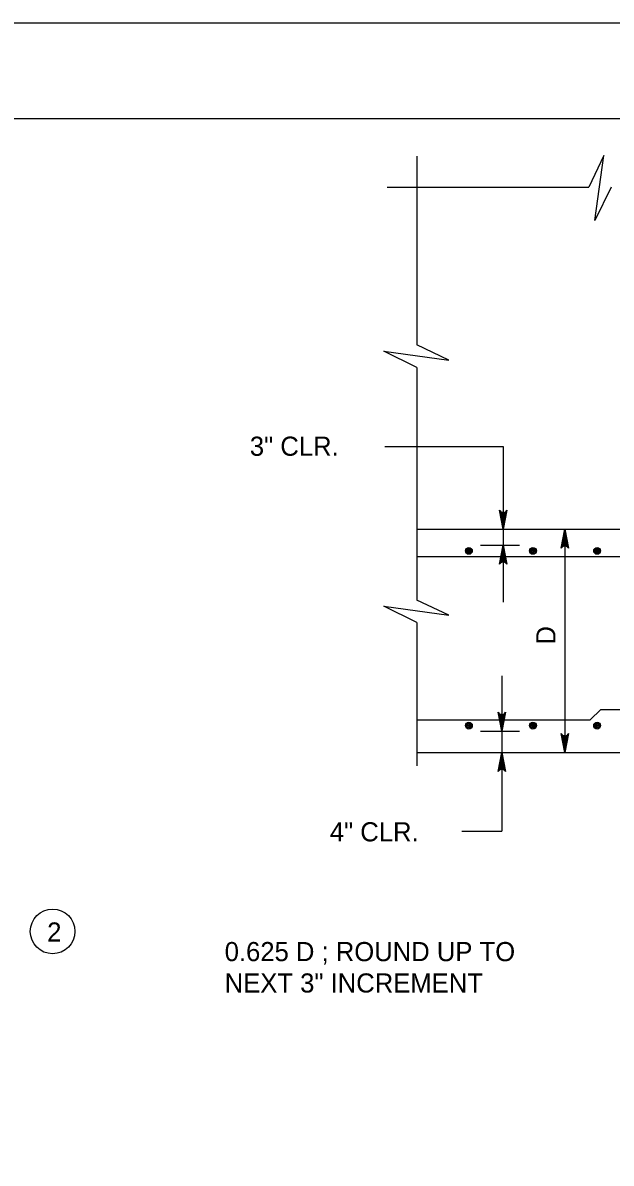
# Model space of a CAD drawing. Extents: x 646165 to 651486, y 296916 to 299292.
# Drawn here: x 651069.2 to 651161.3, y 299113.5 to 299292.2 of the extents above; entities that cross this region are included whole.
import ezdxf

# ---------------------------------------------------------------- set-up
doc = ezdxf.new("R2010")
doc.units = 0
for name, color, linetype in [('2', 7, 'Continuous'), ('51', 7, 'Continuous'), ('52', 7, 'Continuous'), ('53', 7, 'Continuous'), ('54', 7, 'Continuous'), ('PLT-BNDY', 7, 'Continuous')]:
    doc.layers.add(name, color=color, linetype=linetype)

msp = doc.modelspace()

# ---------------------------------------------------------------- linework, layer by layer
at = {"layer": '2'}
msp.add_line((650670.59, 299277.25), (651456.59, 299277.25), dxfattribs=at)
at = {"layer": '51'}
for p, q in [((651130.9, 299212.88), (651170.87, 299212.88)), ((651130.9, 299177.88), (651192.54, 299177.88))]:
    msp.add_line(p, q, dxfattribs=at)
at = {"layer": '52'}
for p, q in [((651130.9, 299271.33), (651130.9, 299241.76)), ((651126.23, 299266.48), (651157.78, 299266.48)), ((651130.9, 299238.24), (651130.9, 299201.79)), ((651125.84, 299225.84), (651144.4, 299225.84)), ((651144.4, 299225.84), (651144.4, 299201.47)), ((651154.04, 299212.88), (651154.04, 299177.88)), ((651140.85, 299210.38), (651146.97, 299210.38)), ((651130.9, 299198.27), (651130.9, 299175.81)), ((651144.18, 299189.92), (651144.18, 299165.55)), ((651140.85, 299181.22), (651146.97, 299181.22)), ((651137.91, 299165.55), (651144.18, 299165.55))]:
    msp.add_line(p, q, dxfattribs=at)
for points in [[(651161.3, 299266.48), (651158.76, 299261.29), (651160.14, 299271.44), (651157.78, 299266.48)], [(651130.9, 299238.24), (651125.72, 299240.78), (651135.87, 299239.4), (651130.9, 299241.76)], [(651144.4, 299212.88), (651143.84, 299215.87), (651143.92, 299215.75), (651144, 299215.64), (651144.1, 299215.58), (651144.2, 299215.52), (651144.3, 299215.5), (651144.4, 299215.48), (651144.5, 299215.5), (651144.6, 299215.52), (651144.7, 299215.58), (651144.8, 299215.64), (651144.88, 299215.75), (651144.96, 299215.87), (651144.4, 299212.88), (651144.88, 299215.75), (651144.8, 299215.64), (651144.4, 299212.88), (651144.7, 299215.58), (651144.6, 299215.52), (651144.4, 299212.88), (651144.5, 299215.5), (651144.4, 299215.48), (651144.4, 299212.88), (651144.3, 299215.5), (651144.2, 299215.52), (651144.4, 299212.88), (651144.1, 299215.58), (651144, 299215.64), (651144.4, 299212.88), (651143.92, 299215.75)], [(651154.04, 299212.88), (651154.6, 299209.9), (651154.52, 299210.02), (651154.44, 299210.13), (651154.34, 299210.19), (651154.24, 299210.25), (651154.14, 299210.27), (651154.04, 299210.28), (651153.94, 299210.27), (651153.84, 299210.25), (651153.74, 299210.19), (651153.64, 299210.13), (651153.56, 299210.02), (651153.48, 299209.9), (651154.04, 299212.88), (651153.56, 299210.02), (651153.64, 299210.13), (651154.04, 299212.88), (651153.74, 299210.19), (651153.84, 299210.25), (651154.04, 299212.88), (651153.94, 299210.27), (651154.04, 299210.28), (651154.04, 299212.88), (651154.14, 299210.27), (651154.24, 299210.25), (651154.04, 299212.88), (651154.34, 299210.19), (651154.44, 299210.13), (651154.04, 299212.88), (651154.52, 299210.02)], [(651144.4, 299210.38), (651144.96, 299207.4), (651144.88, 299207.52), (651144.8, 299207.63), (651144.7, 299207.69), (651144.6, 299207.75), (651144.5, 299207.77), (651144.4, 299207.78), (651144.3, 299207.77), (651144.2, 299207.75), (651144.1, 299207.69), (651144, 299207.63), (651143.92, 299207.52), (651143.84, 299207.4), (651144.4, 299210.38), (651143.92, 299207.52), (651144, 299207.63), (651144.4, 299210.38), (651144.1, 299207.69), (651144.2, 299207.75), (651144.4, 299210.38), (651144.3, 299207.77), (651144.4, 299207.78), (651144.4, 299210.38), (651144.5, 299207.77), (651144.6, 299207.75), (651144.4, 299210.38), (651144.7, 299207.69), (651144.8, 299207.63), (651144.4, 299210.38), (651144.88, 299207.52)], [(651130.9, 299198.27), (651125.72, 299200.81), (651135.87, 299199.43), (651130.9, 299201.79)], [(651144.18, 299181.22), (651143.62, 299184.2), (651143.7, 299184.08), (651143.78, 299183.97), (651143.88, 299183.91), (651143.98, 299183.85), (651144.08, 299183.83), (651144.18, 299183.82), (651144.28, 299183.83), (651144.38, 299183.85), (651144.48, 299183.91), (651144.58, 299183.97), (651144.66, 299184.08), (651144.74, 299184.2), (651144.18, 299181.22), (651144.66, 299184.08), (651144.58, 299183.97), (651144.18, 299181.22), (651144.48, 299183.91), (651144.38, 299183.85), (651144.18, 299181.22), (651144.28, 299183.83), (651144.18, 299183.82), (651144.18, 299181.22), (651144.08, 299183.83), (651143.98, 299183.85), (651144.18, 299181.22), (651143.88, 299183.91), (651143.78, 299183.97), (651144.18, 299181.22), (651143.7, 299184.08)], [(651154.04, 299177.88), (651153.48, 299180.86), (651153.56, 299180.75), (651153.64, 299180.63), (651153.74, 299180.58), (651153.84, 299180.52), (651153.94, 299180.5), (651154.04, 299180.48), (651154.14, 299180.5), (651154.24, 299180.52), (651154.34, 299180.58), (651154.44, 299180.63), (651154.52, 299180.75), (651154.6, 299180.86), (651154.04, 299177.88), (651154.52, 299180.75), (651154.44, 299180.63), (651154.04, 299177.88), (651154.34, 299180.58), (651154.24, 299180.52), (651154.04, 299177.88), (651154.14, 299180.5), (651154.04, 299180.48), (651154.04, 299177.88), (651153.94, 299180.5), (651153.84, 299180.52), (651154.04, 299177.88), (651153.74, 299180.58), (651153.64, 299180.63), (651154.04, 299177.88), (651153.56, 299180.75)], [(651144.18, 299177.88), (651144.74, 299174.9), (651144.66, 299175.01), (651144.58, 299175.13), (651144.48, 299175.19), (651144.38, 299175.25), (651144.28, 299175.27), (651144.18, 299175.28), (651144.08, 299175.27), (651143.98, 299175.25), (651143.88, 299175.19), (651143.78, 299175.13), (651143.7, 299175.01), (651143.62, 299174.9), (651144.18, 299177.88), (651143.7, 299175.01), (651143.78, 299175.13), (651144.18, 299177.88), (651143.88, 299175.19), (651143.98, 299175.25), (651144.18, 299177.88), (651144.08, 299175.27), (651144.18, 299175.28), (651144.18, 299177.88), (651144.28, 299175.27), (651144.38, 299175.25), (651144.18, 299177.88), (651144.48, 299175.19), (651144.58, 299175.13), (651144.18, 299177.88), (651144.66, 299175.01)]]:
    msp.add_lwpolyline(points, dxfattribs=at)
msp.add_circle((651073.85, 299149.86), 3.5, dxfattribs=at)
at = {"layer": '54'}
for p, q in [((651130.9, 299208.6), (651191.37, 299208.6)), ((651158.03, 299183), (651159.7, 299184.66)), ((651159.7, 299184.66), (651191.37, 299184.66)), ((651130.9, 299183), (651158.03, 299183))]:
    msp.add_line(p, q, dxfattribs=at)
for centre, radius in [((651139.03, 299209.49), 0.533), ((651139.03, 299209.49), 0.4), ((651139.03, 299209.49), 0.267), ((651139.03, 299209.49), 0.133), ((651149.06, 299209.49), 0.533), ((651149.06, 299209.49), 0.4), ((651149.06, 299209.49), 0.267), ((651149.06, 299209.49), 0.133), ((651159.1, 299209.49), 0.533), ((651159.1, 299209.49), 0.4), ((651159.1, 299209.49), 0.267), ((651159.1, 299209.49), 0.133), ((651139.03, 299182.11), 0.533), ((651139.03, 299182.11), 0.4), ((651139.03, 299182.11), 0.267), ((651139.03, 299182.11), 0.133), ((651149.06, 299182.11), 0.533), ((651149.06, 299182.11), 0.4), ((651149.06, 299182.11), 0.267), ((651149.06, 299182.11), 0.133), ((651159.1, 299182.11), 0.533), ((651159.1, 299182.11), 0.4), ((651159.1, 299182.11), 0.267), ((651159.1, 299182.11), 0.133)]:
    msp.add_circle(centre, radius, dxfattribs=at)
at = {"layer": 'PLT-BNDY'}
msp.add_lwpolyline([(650630.59, 299292.25), (651471.59, 299292.25), (651471.59, 298698.25), (650630.59, 298698.25)], close=True, dxfattribs=at)

# ---------------------------------------------------------------- texts
at = {"layer": '53'}
for s, p in [('3" CLR.', (651104.73, 299224.4)), ('4" CLR.', (651117.25, 299163.97)), ('2', (651073, 299148.27)), ('0.625 D ; ROUND UP TO', (651100.79, 299145.2)), ('NEXT 3" INCREMENT', (651100.79, 299140.28))]:
    msp.add_text(s, height=3, dxfattribs=at).set_placement(p)
msp.add_text('D', height=3, rotation=90, dxfattribs=at).set_placement((651152.58, 299194.81))

doc.saveas('drawing.dxf')
